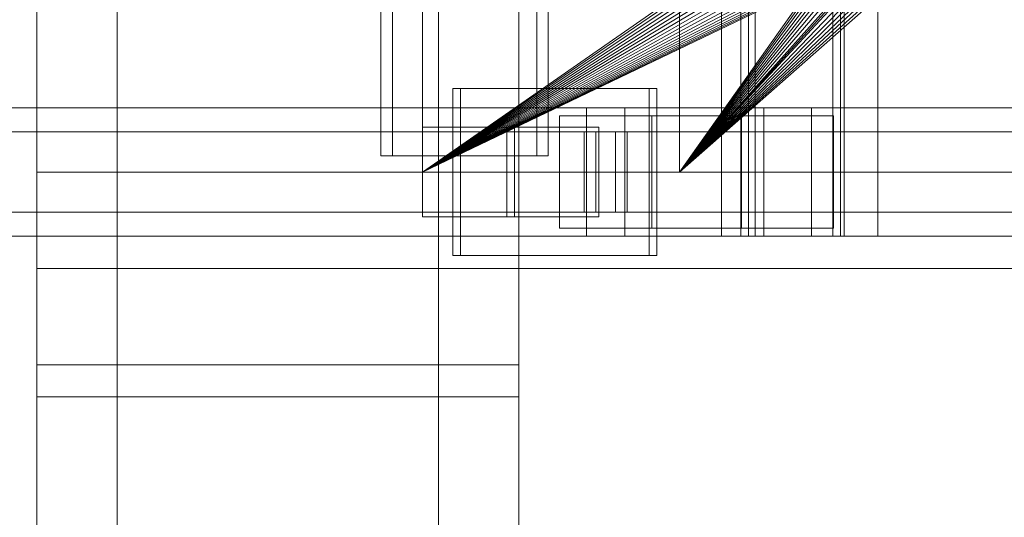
# Model space of a CAD drawing. Header units: millimetres. Extents: x -3490 to 61924, y -72580 to 6847.
# Tile 556 of 656: x 23745 to 24051, y -18538 to -18383. Entities that reach past the tile are written whole.
import ezdxf

# ---------------------------------------------------------------- set-up
doc = ezdxf.new("R2010")
doc.units = ezdxf.units.MM
for name, color, linetype, lineweight in [('COTAS_O', 1, 'Continuous', 0), ('superior_briquetadora', 7, 'Continuous', 0), ('superior_C02', 7, 'Continuous', 0)]:
    doc.layers.add(name, color=color, linetype=linetype, lineweight=lineweight)
doc.dimstyles.new('R19_100', dxfattribs={"dimtxt": 250, "dimasz": 150, "dimexe": 150, "dimexo": 80, "dimgap": 100, "dimtad": 1, "dimtih": 1, "dimtoh": 1, "dimdsep": 46, "dimcen": 0.09, "dimadec": 0, "dimazin": 0, "dimtfac": 1, "dimtdec": 4, "dimtofl": 0, "dimtmove": 0, "dimatfit": 3, "dimfxl": 1, "dimtolj": 1, "dimtzin": 0, "dimarcsym": 0})

# ---------------------------------------------------------------- blocks, each defined once
blk = doc.blocks.new('DIM_R29_47')
at = {"layer": 'COTAS_O'}
for p, q in [((23050.07, -17510), (23005.07, -17660)), ((23750.07, -17510), (23050.07, -17510)), ((23050.07, -19480), (23050.07, -17510)), ((23050.07, -17510), (23095.07, -17660)), ((23050.07, -19480), (23005.07, -19330)), ((23050.07, -19480), (23095.07, -19330)), ((23750.07, -19480), (23050.07, -19480))]:
    blk.add_line(p, q, dxfattribs=at)
blk.add_text('1970 O', height=250, rotation=90, dxfattribs=at).set_placement((22950.07, -18495))

msp = doc.modelspace()

# ---------------------------------------------------------------- linework, layer by layer
at = {"layer": 'superior_briquetadora'}
for p, q in [((23750.067, -18490), (23750.067, -17510)), ((23750.067, -19330), (23750.067, -17660)), ((23775.067, -18720.639), (23775.067, -17660)), ((23775.067, -18674.804), (23775.067, -17660)), ((23875.067, -18720.639), (23875.067, -17660)), ((23875.067, -18674.804), (23875.067, -17660)), ((23900.067, -19330), (23900.067, -17660)), ((23900.067, -18490), (23900.067, -17660)), ((23750.067, -18430), (23750.067, -18210)), ((23870.067, -18430), (23870.067, -18210)), ((23900.067, -18430), (23900.067, -18210)), ((23950.067, -18430), (23950.067, -18210)), ((23950.067, -18430), (24150.067, -18210)), ((23870.067, -18223.45), (23870.067, -18430)), ((23750.067, -18430), (23750.067, -18320)), ((24028.067, -18320), (23870.067, -18430)), ((23950.067, -18430), (24028.067, -18320)), ((24028.173, -18322.156), (23870.067, -18430)), ((23950.067, -18430), (24028.173, -18322.156)), ((24028.49, -18324.292), (23870.067, -18430)), ((23950.067, -18430), (24028.49, -18324.292)), ((24029.015, -18326.386), (23870.067, -18430)), ((24029.742, -18328.419), (23870.067, -18430)), ((23950.067, -18430), (24029.015, -18326.386)), ((23950.067, -18430), (24029.742, -18328.419)), ((24030.665, -18330.371), (23870.067, -18430)), ((24031.775, -18332.223), (23870.067, -18430)), ((23950.067, -18430), (24030.665, -18330.371)), ((23950.067, -18430), (24031.775, -18332.223)), ((24033.061, -18333.957), (23870.067, -18430)), ((23950.067, -18430), (24033.061, -18333.957)), ((24034.511, -18335.556), (23870.067, -18430)), ((24036.111, -18337.006), (23870.067, -18430)), ((24037.845, -18338.292), (23870.067, -18430)), ((23950.067, -18430), (24034.511, -18335.556)), ((24036.111, -18337.006), (23950.067, -18430)), ((24037.845, -18338.292), (23950.067, -18430)), ((24039.697, -18339.402), (23870.067, -18430)), ((24041.648, -18340.325), (23870.067, -18430)), ((24043.681, -18341.053), (23870.067, -18430)), ((24054.359, -18341.577), (23870.067, -18430)), ((24045.775, -18341.577), (23870.067, -18430)), ((24039.697, -18339.402), (23950.067, -18430)), ((24041.648, -18340.325), (23950.067, -18430)), ((24043.681, -18341.053), (23950.067, -18430)), ((24045.775, -18341.577), (23950.067, -18430)), ((24052.224, -18341.894), (23870.067, -18430)), ((24047.911, -18341.894), (23870.067, -18430)), ((24050.067, -18342), (23870.067, -18430)), ((24047.911, -18341.894), (23950.067, -18430)), ((24050.067, -18342), (23950.067, -18430)), ((23750.067, -18460), (23750.067, -18430)), ((23750.067, -18430), (23900.067, -18430)), ((23750.067, -18430), (25950.067, -18430)), ((23870.067, -18430), (24150.067, -18430)), ((24350.067, -18430), (23870.067, -18430)), ((23870.067, -18430), (23950.067, -18430)), ((23870.067, -18430), (23879.479, -18430)), ((25830.067, -18430), (23870.067, -18430)), ((23950.067, -18430), (23879.479, -18430)), ((23879.479, -18430), (23880.462, -18430)), ((23950.067, -18430), (23880.462, -18430)), ((23880.462, -18430), (23886.973, -18430)), ((23950.067, -18430), (23886.973, -18430)), ((23886.973, -18430), (23929.237, -18430)), ((23900.067, -18460), (23900.067, -18430)), ((23900.067, -18430), (25800.067, -18430)), ((24150.067, -18430), (23929.237, -18430)), ((23929.237, -18430), (23954.067, -18430)), ((24150.067, -18430), (23950.067, -18430)), ((23954.067, -18430), (24230.067, -18430)), ((23954.067, -18430), (25456.734, -18430)), ((23750.067, -19480), (23750.067, -18460)), ((23750.067, -18460), (23900.067, -18460)), ((23750.067, -18460), (25950.067, -18460)), ((23900.067, -19330), (23900.067, -18460)), ((23900.067, -18460), (25800.067, -18460)), ((23750.067, -18490), (23900.067, -18490)), ((23750.067, -19480), (23750.067, -18500)), ((23750.067, -18500), (23900.067, -18500)), ((23900.067, -19330), (23900.067, -18500))]:
    msp.add_line(p, q, dxfattribs=at)
at = {"layer": 'superior_C02'}
for p, q in [((23963.136, -17550), (23963.136, -18450)), ((23973.568, -18450), (23973.568, -17550)), ((24001.318, -18450), (24001.318, -17550)), ((24011.75, -17550), (24011.75, -18450)), ((23857.171, -17575), (23857.171, -18425)), ((23860.748, -18425), (23860.748, -17575)), ((23905.662, -18425), (23905.662, -17575)), ((23909.239, -17575), (23909.239, -18425)), ((23969.109, -18310), (23969.109, -18450)), ((23971.493, -18450), (23971.493, -18310)), ((23997.745, -18450), (23997.745, -18310)), ((24000.129, -18310), (24000.129, -18450)), ((23940.636, -18404), (23879.545, -18404)), ((23879.545, -18404), (23879.545, -18456)), ((23881.929, -18404), (23879.545, -18404)), ((23881.929, -18456), (23881.929, -18404)), ((23881.929, -18404), (23943.02, -18404)), ((23940.636, -18456), (23940.636, -18404)), ((23940.636, -18404), (23943.02, -18404)), ((23943.02, -18404), (23943.02, -18456)), ((23921.126, -18410), (22775.666, -18410)), ((22787.589, -18410), (23933.048, -18410)), ((23976.266, -18410), (22830.806, -18410)), ((22845.709, -18410), (23991.168, -18410)), ((23921.126, -18410), (23921.126, -18450)), ((23933.048, -18410), (23921.126, -18410)), ((24245.673, -18410), (23921.126, -18410)), ((23933.048, -18450), (23933.048, -18410)), ((23933.048, -18410), (24257.595, -18410)), ((23976.266, -18410), (23976.266, -18450)), ((23991.168, -18410), (23976.266, -18410)), ((24300.813, -18410), (23976.266, -18410)), ((23991.168, -18450), (23991.168, -18410)), ((23991.168, -18410), (24315.715, -18410)), ((23941.405, -18412.5), (23912.769, -18412.5)), ((23912.769, -18412.5), (23912.769, -18447.5)), ((23969.399, -18412.5), (23912.769, -18412.5)), ((23941.405, -18447.5), (23941.405, -18412.5)), ((23941.405, -18412.5), (23998.035, -18412.5)), ((23969.399, -18447.5), (23969.399, -18412.5)), ((23969.399, -18412.5), (23998.035, -18412.5)), ((23998.035, -18412.5), (23998.035, -18447.5)), ((23920.432, -18417.5), (22831.602, -18417.5)), ((22844.912, -18417.5), (23933.742, -18417.5)), ((23898.716, -18416), (23870.079, -18416)), ((23870.079, -18416), (23870.079, -18444)), ((23896.368, -18416), (23870.079, -18416)), ((23896.368, -18444), (23896.368, -18416)), ((23896.368, -18416), (23925.005, -18416)), ((23898.716, -18444), (23898.716, -18416)), ((23898.716, -18416), (23925.005, -18416)), ((23920.432, -18417.5), (23920.432, -18442.5)), ((23933.742, -18417.5), (23920.432, -18417.5)), ((23930.169, -18417.5), (23924.005, -18417.5)), ((23924.005, -18417.5), (23924.005, -18442.5)), ((23924.005, -18417.5), (24305.182, -18417.5)), ((23925.005, -18416), (23925.005, -18444)), ((23930.169, -18442.5), (23930.169, -18417.5)), ((24311.346, -18417.5), (23930.169, -18417.5)), ((23933.742, -18442.5), (23933.742, -18417.5)), ((23857.171, -18425), (23905.662, -18425)), ((23857.171, -18425), (23860.748, -18425)), ((23909.239, -18425), (23860.748, -18425)), ((23909.239, -18425), (23905.662, -18425)), ((22831.602, -18442.5), (23920.432, -18442.5)), ((22844.912, -18442.5), (23933.742, -18442.5)), ((23920.432, -18442.5), (23933.742, -18442.5)), ((23924.005, -18442.5), (23930.169, -18442.5)), ((23924.005, -18442.5), (24305.182, -18442.5)), ((23930.169, -18442.5), (24311.346, -18442.5)), ((23870.079, -18444), (23898.716, -18444)), ((23870.079, -18444), (23896.368, -18444)), ((23925.005, -18444), (23896.368, -18444)), ((23925.005, -18444), (23898.716, -18444)), ((23912.769, -18447.5), (23941.405, -18447.5)), ((23969.399, -18447.5), (23912.769, -18447.5)), ((23998.035, -18447.5), (23941.405, -18447.5)), ((23998.035, -18447.5), (23969.399, -18447.5)), ((22775.666, -18450), (23921.126, -18450)), ((22787.589, -18450), (23933.048, -18450)), ((22830.806, -18450), (23976.266, -18450)), ((22845.709, -18450), (23991.168, -18450)), ((23921.126, -18450), (23933.048, -18450)), ((23921.126, -18450), (24245.673, -18450)), ((23933.048, -18450), (24257.595, -18450)), ((23963.136, -18450), (24001.318, -18450)), ((23963.136, -18450), (23973.568, -18450)), ((23969.109, -18450), (23997.745, -18450)), ((23969.109, -18450), (23971.493, -18450)), ((24000.129, -18450), (23971.493, -18450)), ((24011.75, -18450), (23973.568, -18450)), ((23976.266, -18450), (23991.168, -18450)), ((23976.266, -18450), (24300.813, -18450)), ((23991.168, -18450), (24315.715, -18450)), ((24000.129, -18450), (23997.745, -18450)), ((24011.75, -18450), (24001.318, -18450)), ((23879.545, -18456), (23940.636, -18456)), ((23879.545, -18456), (23881.929, -18456)), ((23943.02, -18456), (23881.929, -18456)), ((23943.02, -18456), (23940.636, -18456))]:
    msp.add_line(p, q, dxfattribs=at)

# ---------------------------------------------------------------- dimensions: what is measured, and where the dimension line sits
at = {"layer": 'COTAS_O'}
dim = msp.add_aligned_dim(p1=(23750.067, -19480), p2=(23750.067, -17510), distance=700, text='<> O', dimstyle='R19_100', dxfattribs=at)
dim.commit()
dim.dimension.update_dxf_attribs({"geometry": 'DIM_R29_47', "text_midpoint": (23050.067, -18495)})

doc.saveas('drawing.dxf')
